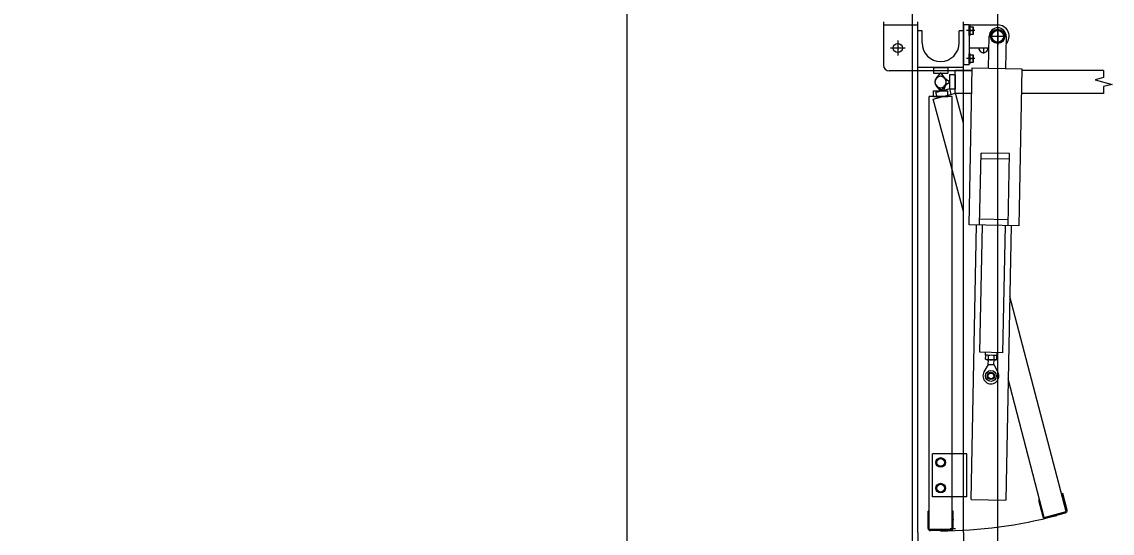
# Model space of a CAD drawing. Extents: x -264222 to -263592, y -1242345 to -1242048.
# Drawn here: x -263796.603 to -263794.692, y -1242145.663 to -1242144.768 of the extents above; entities that cross this region are included whole.
import ezdxf

# ---------------------------------------------------------------- set-up
doc = ezdxf.new("R2010")
doc.units = 0
doc.layers.add('HESCON_OSI_STAVBY_KFA', color=7, linetype='Continuous')
doc.layers.add('KFA_2D_SITUACIA_DSP', color=7, linetype='Continuous')

msp = doc.modelspace()

# ---------------------------------------------------------------- linework, layer by layer
at = {"layer": 'HESCON_OSI_STAVBY_KFA'}
msp.add_line((-263795.5428, -1242083.2372), (-263795.5428, -1242246.7072), dxfattribs=at)
at = {"layer": 'KFA_2D_SITUACIA_DSP'}
for p, q in [((-263795.0428, -1242101.7691), (-263795.0428, -1242226.9954)), ((-263795.0927, -1242144.7675), (-263795.0927, -1242144.8435)), ((-263795.0327, -1242144.7735), (-263795.0927, -1242144.7735)), ((-263795.0327, -1242145.662), (-263795.0327, -1242144.7675)), ((-263794.9527, -1242145.662), (-263794.9527, -1242144.7675)), ((-263794.9527, -1242144.7725), (-263794.9427, -1242144.7725)), ((-263794.9527, -1242144.7725), (-263794.9527, -1242144.8425)), ((-263794.9329, -1242144.783), (-263794.9472, -1242144.783)), ((-263794.9427, -1242144.7725), (-263794.9427, -1242144.8425)), ((-263794.9427, -1242144.773), (-263794.8927, -1242144.773)), ((-263794.9427, -1242144.7914), (-263794.9427, -1242144.7746)), ((-263794.941, -1242144.7746), (-263794.9427, -1242144.7746)), ((-263794.941, -1242144.7914), (-263794.941, -1242144.7746)), ((-263794.941, -1242144.7898), (-263794.941, -1242144.7762)), ((-263794.941, -1242144.7762), (-263794.9355, -1242144.7762)), ((-263794.941, -1242144.783), (-263794.9364, -1242144.783)), ((-263794.9355, -1242144.7762), (-263794.9355, -1242144.7898)), ((-263794.8986, -1242144.7828), (-263794.9045, -1242144.793)), ((-263794.8869, -1242144.7828), (-263794.8986, -1242144.7828)), ((-263794.8927, -1242144.7774), (-263794.8927, -1242144.8086)), ((-263794.881, -1242144.793), (-263794.8869, -1242144.7828)), ((-263795.0677, -1242144.8005), (-263795.0677, -1242144.8265)), ((-263795.0252, -1242144.7835), (-263795.0327, -1242144.7835)), ((-263795.0252, -1242144.8045), (-263795.0252, -1242144.7835)), ((-263794.9602, -1242144.8045), (-263794.9602, -1242144.7835)), ((-263794.9527, -1242144.7835), (-263794.9602, -1242144.7835)), ((-263794.941, -1242144.7914), (-263794.9427, -1242144.7914)), ((-263794.9355, -1242144.7898), (-263794.941, -1242144.7898)), ((-263794.9089, -1242144.8487), (-263794.9077, -1242144.7927)), ((-263794.8771, -1242144.793), (-263794.9083, -1242144.793)), ((-263794.9045, -1242144.793), (-263794.8986, -1242144.8032)), ((-263794.8869, -1242144.8032), (-263794.881, -1242144.793)), ((-263794.8777, -1242144.7933), (-263794.8789, -1242144.8493)), ((-263795.0547, -1242144.8135), (-263795.0807, -1242144.8135)), ((-263794.9427, -1242144.813), (-263794.9081, -1242144.813)), ((-263794.9082, -1242144.8135), (-263794.9273, -1242144.8135)), ((-263794.9177, -1242144.813), (-263794.9177, -1242144.8231)), ((-263794.8986, -1242144.8032), (-263794.8869, -1242144.8032)), ((-263794.9329, -1242144.832), (-263794.9472, -1242144.832)), ((-263794.9427, -1242144.8404), (-263794.9427, -1242144.8236)), ((-263794.941, -1242144.8236), (-263794.9427, -1242144.8236)), ((-263794.941, -1242144.8404), (-263794.9427, -1242144.8404)), ((-263794.941, -1242144.8404), (-263794.941, -1242144.8236)), ((-263794.941, -1242144.8388), (-263794.941, -1242144.8252)), ((-263794.941, -1242144.8252), (-263794.9355, -1242144.8252)), ((-263794.941, -1242144.832), (-263794.9364, -1242144.832)), ((-263794.9355, -1242144.8388), (-263794.941, -1242144.8388)), ((-263794.9355, -1242144.8252), (-263794.9355, -1242144.8388)), ((-263795.0327, -1242144.8535), (-263795.0827, -1242144.8535)), ((-263794.9527, -1242144.8475), (-263795.0327, -1242144.8475)), ((-263794.9527, -1242144.8535), (-263795.0327, -1242144.8535)), ((-263795.0052, -1242144.8475), (-263794.9802, -1242144.8475)), ((-263795.0052, -1242144.8475), (-263795.0052, -1242144.8575)), ((-263795.0052, -1242144.8575), (-263794.9802, -1242144.8575)), ((-263794.9937, -1242144.8575), (-263795.0008, -1242144.8671)), ((-263794.9917, -1242144.8575), (-263794.9937, -1242144.8575)), ((-263794.9847, -1242144.8671), (-263794.9917, -1242144.8575)), ((-263794.9802, -1242144.8475), (-263794.9802, -1242144.8575)), ((-263794.9672, -1242144.893), (-263794.9672, -1242144.853)), ((-263794.9374, -1242144.853), (-263794.9672, -1242144.853)), ((-263794.9527, -1242144.8425), (-263794.9427, -1242144.8425)), ((-263794.9375, -1242144.8535), (-263794.9527, -1242144.8535)), ((-263794.9428, -1242145.1231), (-263794.9373, -1242144.8482)), ((-263794.9373, -1242144.8482), (-263794.8504, -1242144.8499)), ((-263794.8504, -1242144.8499), (-263794.8558, -1242145.1248)), ((-263794.7071, -1242144.853), (-263794.8504, -1242144.853)), ((-263794.7071, -1242144.853), (-263794.7071, -1242144.865)), ((-263794.9834, -1242144.8767), (-263794.9878, -1242144.8877)), ((-263794.9868, -1242144.865), (-263794.9772, -1242144.872)), ((-263794.9772, -1242144.874), (-263794.9868, -1242144.8811)), ((-263794.9772, -1242144.8605), (-263794.9772, -1242144.8855)), ((-263794.9672, -1242144.8605), (-263794.9772, -1242144.8605)), ((-263794.9772, -1242144.872), (-263794.9772, -1242144.874)), ((-263794.9672, -1242144.8605), (-263794.9672, -1242144.8855)), ((-263794.7071, -1242144.865), (-263794.7221, -1242144.869)), ((-263794.7221, -1242144.869), (-263794.6921, -1242144.8771)), ((-263794.6921, -1242144.8771), (-263794.7071, -1242144.8811)), ((-263795.0055, -1242144.9028), (-263794.9668, -1242144.8925)), ((-263795.0052, -1242144.8985), (-263795.0052, -1242144.8885)), ((-263795.0052, -1242144.8885), (-263794.9802, -1242144.8885)), ((-263795.0008, -1242144.879), (-263794.9937, -1242144.8885)), ((-263794.9767, -1242144.8848), (-263795.0008, -1242144.8912)), ((-263794.9982, -1242144.9009), (-263795.0008, -1242144.8912)), ((-263794.9897, -1242144.8883), (-263794.999, -1242144.8808)), ((-263794.9937, -1242144.8885), (-263794.9917, -1242144.8885)), ((-263794.9917, -1242144.8885), (-263794.9847, -1242144.879)), ((-263794.9878, -1242144.8877), (-263794.9897, -1242144.8883)), ((-263794.9802, -1242144.8985), (-263794.9802, -1242144.8885)), ((-263794.9672, -1242144.8855), (-263794.9772, -1242144.8855)), ((-263794.9741, -1242144.8944), (-263794.9767, -1242144.8848)), ((-263794.9382, -1242144.893), (-263794.9672, -1242144.893)), ((-263794.9527, -1242144.945), (-263794.9668, -1242144.8925)), ((-263794.7071, -1242144.893), (-263794.8512, -1242144.893)), ((-263794.7071, -1242144.8811), (-263794.7071, -1242144.893)), ((-263795.0127, -1242145.657), (-263795.0127, -1242144.8985)), ((-263794.9727, -1242144.8985), (-263795.0127, -1242144.8985)), ((-263794.9527, -1242145.0996), (-263795.0055, -1242144.9028)), ((-263795.0052, -1242144.8985), (-263794.9802, -1242144.8985)), ((-263794.9727, -1242145.657), (-263794.9727, -1242144.8985)), ((-263794.9243, -1242145.1235), (-263794.9218, -1242144.9974)), ((-263794.872, -1242145.0084), (-263794.922, -1242145.0074)), ((-263794.8718, -1242144.9984), (-263794.9218, -1242144.9974)), ((-263794.8743, -1242145.1245), (-263794.8718, -1242144.9984)), ((-263794.8558, -1242145.1248), (-263794.9428, -1242145.1231)), ((-263794.9394, -1242145.6043), (-263794.9298, -1242145.1234)), ((-263794.8741, -1242145.1145), (-263794.9241, -1242145.1135)), ((-263794.9238, -1242145.3464), (-263794.9193, -1242145.1236)), ((-263794.8838, -1242145.3472), (-263794.8793, -1242145.1244)), ((-263794.8688, -1242145.1246), (-263794.8784, -1242145.6055)), ((-263794.7725, -1242145.6256), (-263794.8713, -1242145.249)), ((-263794.8838, -1242145.3472), (-263794.9238, -1242145.3464)), ((-263794.9139, -1242145.3516), (-263794.9138, -1242145.3466)), ((-263794.8939, -1242145.352), (-263794.9139, -1242145.3516)), ((-263794.9138, -1242145.3588), (-263794.9137, -1242145.3523)), ((-263794.9124, -1242145.3516), (-263794.9137, -1242145.3523)), ((-263794.8954, -1242145.3519), (-263794.9124, -1242145.3516)), ((-263794.9089, -1242145.3589), (-263794.9088, -1242145.3524)), ((-263794.8991, -1242145.3591), (-263794.899, -1242145.3526)), ((-263794.8954, -1242145.3519), (-263794.8941, -1242145.3527)), ((-263794.8942, -1242145.3592), (-263794.8941, -1242145.3527)), ((-263794.8939, -1242145.352), (-263794.8938, -1242145.347)), ((-263794.9092, -1242145.3678), (-263794.9167, -1242145.3809)), ((-263794.9125, -1242145.3596), (-263794.9138, -1242145.3588)), ((-263794.8955, -1242145.3599), (-263794.9125, -1242145.3596)), ((-263794.9092, -1242145.3678), (-263794.909, -1242145.3597)), ((-263794.9092, -1242145.3678), (-263794.8992, -1242145.368)), ((-263794.8992, -1242145.368), (-263794.899, -1242145.3599)), ((-263794.8992, -1242145.368), (-263794.8922, -1242145.3814)), ((-263794.8955, -1242145.3599), (-263794.8942, -1242145.3592)), ((-263794.8111, -1242145.6359), (-263794.8742, -1242145.3928)), ((-263795.0067, -1242145.5995), (-263795.0067, -1242145.5245)), ((-263794.9527, -1242145.5245), (-263795.0067, -1242145.5245)), ((-263794.9467, -1242145.5245), (-263794.9527, -1242145.5245)), ((-263794.9467, -1242145.5995), (-263794.9467, -1242145.5245)), ((-263794.9995, -1242145.5356), (-263794.9927, -1242145.5317)), ((-263794.9995, -1242145.5435), (-263794.9995, -1242145.5356)), ((-263794.9927, -1242145.5474), (-263794.9995, -1242145.5435)), ((-263794.9927, -1242145.5317), (-263794.9859, -1242145.5356)), ((-263794.9859, -1242145.5435), (-263794.9927, -1242145.5474)), ((-263794.9859, -1242145.5356), (-263794.9859, -1242145.5435)), ((-263794.9995, -1242145.5806), (-263794.9927, -1242145.5767)), ((-263794.9995, -1242145.5885), (-263794.9995, -1242145.5806)), ((-263794.9927, -1242145.5767), (-263794.9859, -1242145.5806)), ((-263794.9859, -1242145.5806), (-263794.9859, -1242145.5885)), ((-263794.9527, -1242145.5995), (-263795.0067, -1242145.5995)), ((-263794.9927, -1242145.5924), (-263794.9995, -1242145.5885)), ((-263794.9859, -1242145.5885), (-263794.9927, -1242145.5924)), ((-263794.9467, -1242145.5995), (-263794.9527, -1242145.5995)), ((-263794.9394, -1242145.6043), (-263794.8784, -1242145.6055)), ((-263794.7788, -1242145.5941), (-263794.7807, -1242145.5947)), ((-263794.771, -1242145.6231), (-263794.7788, -1242145.5941)), ((-263794.8194, -1242145.605), (-263794.8213, -1242145.6055)), ((-263794.8213, -1242145.6055), (-263794.8136, -1242145.6345)), ((-263795.0147, -1242145.655), (-263795.0147, -1242145.625)), ((-263795.0127, -1242145.625), (-263795.0147, -1242145.625)), ((-263794.9707, -1242145.625), (-263794.9727, -1242145.625)), ((-263794.9698, -1242145.64), (-263794.9727, -1242145.64)), ((-263794.9707, -1242145.655), (-263794.9707, -1242145.625)), ((-263794.8111, -1242145.6359), (-263794.7725, -1242145.6256)), ((-263794.8087, -1242145.6373), (-263794.7739, -1242145.628)), ((-263794.9727, -1242145.657), (-263795.0127, -1242145.657)), ((-263794.9747, -1242145.659), (-263795.0107, -1242145.659)), ((-263794.9757, -1242145.6552), (-263794.9667, -1242145.6552)), ((-263795.0327, -1242145.662), (-263795.0327, -1242146.5565)), ((-263794.9527, -1242145.662), (-263794.9527, -1242146.5565))]:
    msp.add_line(p, q, dxfattribs=at)
msp.add_lwpolyline([(-263794.8928, -1242227.3822), (-263808.9678, -1242241.4572), (-263894.9678, -1242241.4572), (-263909.0428, -1242227.3822), (-263909.0428, -1242196.3327), (-263914.1428, -1242196.3327), (-263914.1428, -1242132.4327), (-263909.0428, -1242132.4327), (-263909.0428, -1242101.3822), (-263894.9678, -1242087.3072), (-263808.9678, -1242087.3072), (-263794.8928, -1242101.3822), (-263794.8928, -1242227.3822)], dxfattribs=at)
for centre, radius in [((-263794.8927, -1242144.793), 0.0126), ((-263794.8927, -1242144.793), 0.0102), ((-263795.0677, -1242144.8135), 0.008), ((-263794.9046, -1242145.3879), 0.00952), ((-263794.9046, -1242145.3879), 0.00645), ((-263794.9046, -1242145.3879), 0.005), ((-263794.9927, -1242145.5395), 0.0084), ((-263794.9927, -1242145.5395), 0.0068), ((-263794.9927, -1242145.5845), 0.0084), ((-263794.9927, -1242145.5845), 0.0068)]:
    msp.add_circle(centre, radius, dxfattribs=at)
for centre, radius, start, end in [((-263794.9423, -1242144.7796), 0.0068, 330, 30), ((-263794.9423, -1242144.7864), 0.0068, 330, 30), ((-263794.8927, -1242144.793), 0.015, 358.86, 178.86), ((-263794.8927, -1242144.793), 0.02, 317.4504, 90), ((-263794.9927, -1242144.8045), 0.0325, 180, 0), ((-263794.9177, -1242144.8135), 0.008, 176.4167, 3.5833), ((-263794.9423, -1242144.8286), 0.0068, 330, 30), ((-263794.9423, -1242144.8354), 0.0068, 330, 30), ((-263795.0827, -1242144.8435), 0.01, 180, 270), ((-263794.9927, -1242144.873), 0.01, 323.6139, 216.3861), ((-263794.9927, -1242144.873), 0.01, 53.6139, 306.3861), ((-263794.9927, -1242144.873), 0.01, 338.6139, 231.3861), ((-263794.9927, -1242144.873), 0.01, 143.6139, 36.3861), ((-263794.9113, -1242145.3559), 0.00432, 54.2666, 123.4534), ((-263794.9042, -1242145.3679), 0.0161, 71.1601, 106.5599), ((-263794.899, -1242145.3526), 0.0001, 178.86, 248.0468), ((-263794.8966, -1242145.3562), 0.00432, 54.2666, 123.4534), ((-263794.9113, -1242145.3553), 0.00432, 234.2666, 303.4534), ((-263794.9037, -1242145.3436), 0.0161, 251.1601, 286.5599), ((-263794.8991, -1242145.3591), 0.0001, 109.6732, 178.86), ((-263794.8966, -1242145.3556), 0.00432, 234.2666, 303.4534), ((-263794.9046, -1242145.3879), 0.014, 150.1229, 27.5971), ((-263794.7749, -1242145.6242), 0.004, 285, 15), ((-263794.9927, -1242144.873), 0.7862, 270, 285), ((-263794.8097, -1242145.6335), 0.004, 195, 285), ((-263795.0107, -1242145.655), 0.004, 180, 270), ((-263794.9747, -1242145.655), 0.004, 270, 0)]:
    msp.add_arc(centre, radius, start, end, dxfattribs=at)

doc.saveas('drawing.dxf')
